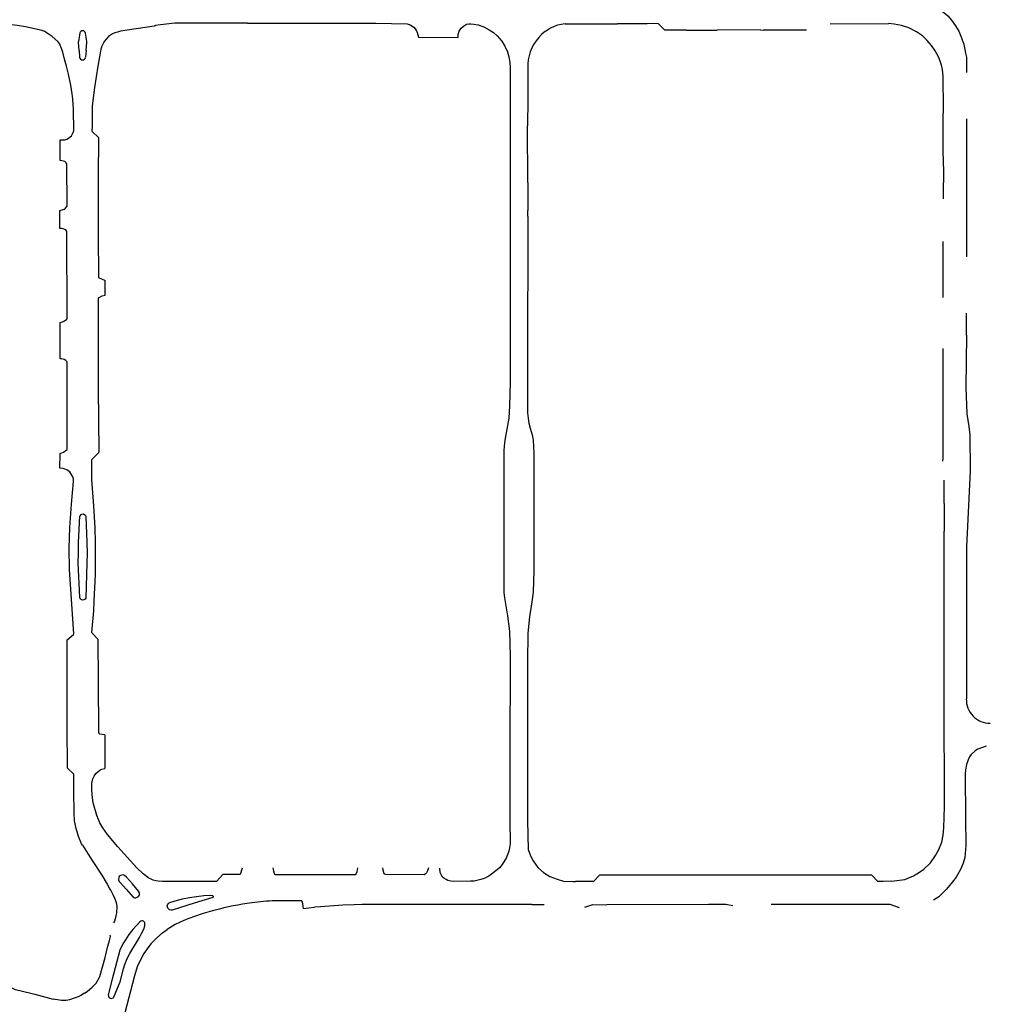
# Model space of a CAD drawing. Extents: x 148869 to 161638, y 453607 to 469810.
# Tile 1027 of 1056: x 159151.46 to 159154.94, y 459871.16 to 459874.69. Entities that reach past the tile are written whole.
import ezdxf

# ---------------------------------------------------------------- set-up
doc = ezdxf.new("R2010")
doc.units = 0
doc.layers.add('LKI_V01_KANTRIJWEG', color=252, linetype='CONTINUOUS')

msp = doc.modelspace()

# ---------------------------------------------------------------- linework, layer by layer
at = {"layer": 'LKI_V01_KANTRIJWEG'}
for p, q in [((159153.4122, 459874.6774), (159153.6003, 459874.6775)), ((159153.4122, 459874.6774), (159153.6003, 459874.6775)), ((159153.707, 459874.6773), (159153.6003, 459874.6775)), ((159153.707, 459874.6773), (159153.6003, 459874.6775)), ((159153.7286, 459874.6779), (159153.707, 459874.6773)), ((159153.7286, 459874.6779), (159153.707, 459874.6773)), ((159153.7478, 459874.6775), (159153.7286, 459874.6779)), ((159153.7478, 459874.6775), (159153.7286, 459874.6779)), ((159154.3638, 459874.6778), (159154.5725, 459874.6779)), ((159154.3638, 459874.6778), (159154.5725, 459874.6779)), ((159153.8475, 459874.6545), (159153.9577, 459874.6547)), ((159153.8475, 459874.6545), (159153.9577, 459874.6547)), ((159154.1136, 459874.6552), (159153.9577, 459874.6547)), ((159154.1136, 459874.6552), (159153.9577, 459874.6547)), ((159154.1136, 459874.6552), (159154.1241, 459874.6545)), ((159154.1136, 459874.6552), (159154.1241, 459874.6545)), ((159154.2784, 459874.6551), (159154.1241, 459874.6545)), ((159154.2784, 459874.6551), (159154.1241, 459874.6545)), ((159151.6664, 459874.6117), (159151.6667, 459874.6144)), ((159151.6664, 459874.6117), (159151.6667, 459874.6144)), ((159151.6684, 459874.5814), (159151.6664, 459874.6117)), ((159151.6684, 459874.5814), (159151.6664, 459874.6117)), ((159151.6934, 459874.581), (159151.6962, 459874.6115)), ((159151.6934, 459874.581), (159151.6962, 459874.6115)), ((159151.6962, 459874.6115), (159151.6961, 459874.6141)), ((159151.6962, 459874.6115), (159151.6961, 459874.6141)), ((159151.6684, 459874.5814), (159151.6705, 459874.5575)), ((159151.6684, 459874.5814), (159151.6705, 459874.5575)), ((159151.6934, 459874.581), (159151.6914, 459874.5571)), ((159151.6934, 459874.581), (159151.6914, 459874.5571)), ((159154.8529, 459874.5582), (159154.8526, 459874.5032)), ((159154.8529, 459874.5582), (159154.8526, 459874.5032)), ((159153.2785, 459874.5182), (159153.2786, 459874.4076)), ((159153.2785, 459874.5182), (159153.2786, 459874.4076)), ((159153.2786, 459874.4076), (159153.2779, 459874.3111)), ((159153.2786, 459874.4076), (159153.2779, 459874.3111)), ((159154.7693, 459874.2388), (159154.7693, 459874.3393)), ((159154.7693, 459874.2388), (159154.7693, 459874.3393)), ((159154.8529, 459874.3368), (159154.8529, 459874.2548)), ((159154.8529, 459874.3368), (159154.8529, 459874.2548)), ((159153.2785, 459874.1079), (159153.2779, 459874.3111)), ((159153.2785, 459874.1079), (159153.2779, 459874.3111)), ((159154.8529, 459874.2548), (159154.8528, 459873.965)), ((159154.8529, 459874.2548), (159154.8528, 459873.965)), ((159154.7704, 459874.1652), (159154.7693, 459874.2388)), ((159154.7704, 459874.1652), (159154.7693, 459874.2388)), ((159154.7704, 459874.1652), (159154.7695, 459874.0491)), ((159154.7704, 459874.1652), (159154.7695, 459874.0491)), ((159153.2785, 459874.1079), (159153.2788, 459874.0073)), ((159153.2785, 459874.1079), (159153.2788, 459874.0073)), ((159153.2784, 459873.9872), (159153.2788, 459874.0073)), ((159153.2784, 459873.9872), (159153.2788, 459874.0073)), ((159154.8528, 459873.965), (159154.8526, 459873.841)), ((159154.8528, 459873.965), (159154.8526, 459873.841)), ((159154.7695, 459873.6951), (159154.7696, 459873.896)), ((159154.7695, 459873.6951), (159154.7696, 459873.896)), ((159154.8526, 459873.5609), (159154.8528, 459873.639)), ((159154.8526, 459873.5609), (159154.8528, 459873.639)), ((159154.7727, 459872.9565), (159154.773, 459873.0407)), ((159154.7727, 459872.9565), (159154.773, 459873.0407)), ((159154.7727, 459872.9565), (159154.7722, 459872.8572)), ((159154.7727, 459872.9565), (159154.7722, 459872.8572)), ((159153.1924, 459872.7773), (159153.1924, 459872.6749)), ((159153.1924, 459872.7773), (159153.1924, 459872.6749)), ((159151.7609, 459872.1271), (159151.7606, 459872.0063)), ((159151.7609, 459872.1271), (159151.7606, 459872.0063)), ((159153.5144, 459871.601), (159153.4499, 459871.6008)), ((159153.5144, 459871.601), (159153.4499, 459871.6008)), ((159152.4433, 459871.5312), (159152.3721, 459871.5313)), ((159152.4433, 459871.5312), (159152.3721, 459871.5313)), ((159154.7535, 459871.5463), (159154.7341, 459871.5347)), ((159154.7535, 459871.5463), (159154.7341, 459871.5347)), ((159152.1554, 459871.498), (159152.1138, 459871.4861)), ((159152.1554, 459871.498), (159152.1138, 459871.4861)), ((159152.4691, 459871.5299), (159152.4693, 459871.5284)), ((159152.4691, 459871.5299), (159152.4693, 459871.5284)), ((159152.4693, 459871.5284), (159152.4727, 459871.5041)), ((159152.4693, 459871.5284), (159152.4727, 459871.5041)), ((159152.4727, 459871.5041), (159152.5129, 459871.5089)), ((159152.4727, 459871.5041), (159152.5129, 459871.5089)), ((159152.5349, 459871.5108), (159152.5129, 459871.5089)), ((159152.5349, 459871.5108), (159152.5129, 459871.5089)), ((159152.6146, 459871.516), (159152.5349, 459871.5108)), ((159152.6146, 459871.516), (159152.5349, 459871.5108)), ((159152.655, 459871.5177), (159152.6146, 459871.516)), ((159152.655, 459871.5177), (159152.6146, 459871.516)), ((159152.6845, 459871.5186), (159152.655, 459871.5177)), ((159152.6845, 459871.5186), (159152.655, 459871.5177)), ((159153.2932, 459871.5181), (159153.3379, 459871.5181)), ((159153.2932, 459871.5181), (159153.3379, 459871.5181)), ((159153.9275, 459871.5184), (159153.5618, 459871.518)), ((159153.9275, 459871.5184), (159153.5618, 459871.518)), ((159154.1892, 459871.5184), (159154.1515, 459871.5184)), ((159154.1892, 459871.5184), (159154.1515, 459871.5184)), ((159154.534, 459871.5185), (159154.1892, 459871.5184)), ((159154.534, 459871.5185), (159154.1892, 459871.5184)), ((159151.9648, 459871.4146), (159151.9841, 459871.4287)), ((159151.9648, 459871.4146), (159151.9841, 459871.4287)), ((159152.0132, 459871.4466), (159151.9841, 459871.4287)), ((159152.0132, 459871.4466), (159151.9841, 459871.4287)), ((159151.9648, 459871.4146), (159151.9398, 459871.3917)), ((159151.9648, 459871.4146), (159151.9398, 459871.3917))]:
    msp.add_line(p, q, dxfattribs=at)
for points in [[(159154.6957, 459874.7534), (159154.7162, 459874.7474), (159154.7426, 459874.7369), (159154.7658, 459874.7228), (159154.7856, 459874.7057), (159154.7986, 459874.6902), (159154.8138, 459874.6703), (159154.8256, 459874.6504), (159154.8327, 459874.6335)], [(159154.6957, 459874.7534), (159154.7162, 459874.7474), (159154.7426, 459874.7369), (159154.7658, 459874.7228), (159154.7856, 459874.7057), (159154.7986, 459874.6902), (159154.8138, 459874.6703), (159154.8256, 459874.6504), (159154.8327, 459874.6335)], [(159151.5362, 459874.6533), (159151.4759, 459874.6663), (159151.4463, 459874.6708), (159151.408, 459874.6757), (159151.3734, 459874.6776), (159151.3712, 459874.6771), (159151.347, 459874.6541), (159151.225, 459874.6537), (159151.0341, 459874.6549), (159151.03, 459874.6539), (159151.0261, 459874.6509), (159151.0201, 459874.6296)], [(159151.5362, 459874.6533), (159151.4759, 459874.6663), (159151.4463, 459874.6708), (159151.408, 459874.6757), (159151.3734, 459874.6776), (159151.3712, 459874.6771), (159151.347, 459874.6541), (159151.225, 459874.6537), (159151.0341, 459874.6549), (159151.03, 459874.6539), (159151.0261, 459874.6509), (159151.0201, 459874.6296)], [(159152.2727, 459874.6798), (159152.0363, 459874.6801), (159152.0123, 459874.6793), (159151.9605, 459874.6742), (159151.9425, 459874.6713), (159151.9376, 459874.6683), (159151.8167, 459874.6508), (159151.8058, 459874.6478), (159151.7972, 459874.6449), (159151.7889, 459874.6408), (159151.7743, 459874.6314), (159151.7661, 459874.6228), (159151.7597, 459874.6147), (159151.7552, 459874.6072), (159151.7503, 459874.5966), (159151.7466, 459874.5864), (159151.7452, 459874.5789), (159151.7353, 459874.5258), (159151.7239, 459874.449), (159151.7154, 459874.3833), (159151.715, 459874.3107), (159151.7143, 459874.2927), (159151.7152, 459874.2913), (159151.7376, 459874.2695), (159151.7371, 459874.1271), (159151.7373, 459873.9229), (159151.7383, 459873.7671), (159151.7616, 459873.7567)], [(159152.2727, 459874.6798), (159152.0363, 459874.6801), (159152.0123, 459874.6793), (159151.9605, 459874.6742), (159151.9425, 459874.6713), (159151.9376, 459874.6683), (159151.8167, 459874.6508), (159151.8058, 459874.6478), (159151.7972, 459874.6449), (159151.7889, 459874.6408), (159151.7743, 459874.6314), (159151.7661, 459874.6228), (159151.7597, 459874.6147), (159151.7552, 459874.6072), (159151.7503, 459874.5966), (159151.7466, 459874.5864), (159151.7452, 459874.5789), (159151.7353, 459874.5258), (159151.7239, 459874.449), (159151.7154, 459874.3833), (159151.715, 459874.3107), (159151.7143, 459874.2927), (159151.7152, 459874.2913), (159151.7376, 459874.2695), (159151.7371, 459874.1271), (159151.7373, 459873.9229), (159151.7383, 459873.7671), (159151.7616, 459873.7567)], [(159152.2727, 459874.6798), (159152.733, 459874.6795), (159152.8453, 459874.6769), (159152.8566, 459874.6731), (159152.8693, 459874.6651), (159152.878, 459874.6547), (159152.8822, 459874.646), (159152.8864, 459874.6288), (159153.0284, 459874.6283)], [(159152.2727, 459874.6798), (159152.733, 459874.6795), (159152.8453, 459874.6769), (159152.8566, 459874.6731), (159152.8693, 459874.6651), (159152.878, 459874.6547), (159152.8822, 459874.646), (159152.8864, 459874.6288), (159153.0284, 459874.6283)], [(159153.0284, 459874.6283), (159153.0292, 459874.6389), (159153.0325, 459874.6511), (159153.0391, 459874.6616), (159153.0475, 459874.6692), (159153.0591, 459874.6755), (159153.0673, 459874.6774), (159153.0744, 459874.6778), (159153.0851, 459874.6765), (159153.1002, 459874.6735), (159153.1214, 459874.666), (159153.1402, 459874.656), (159153.155, 459874.6459), (159153.1688, 459874.6339), (159153.1854, 459874.6146), (159153.196, 459874.5973), (159153.2058, 459874.5769), (159153.2111, 459874.5587), (159153.2136, 459874.5391), (159153.2149, 459874.5211), (159153.2158, 459874.0547), (159153.2154, 459873.3913), (159153.2135, 459873.3073), (159153.2103, 459873.2627), (159153.1967, 459873.184), (159153.1937, 459873.1622), (159153.1925, 459873.1463), (159153.1924, 459872.7773)], [(159153.0284, 459874.6283), (159153.0292, 459874.6389), (159153.0325, 459874.6511), (159153.0391, 459874.6616), (159153.0475, 459874.6692), (159153.0591, 459874.6755), (159153.0673, 459874.6774), (159153.0744, 459874.6778), (159153.0851, 459874.6765), (159153.1002, 459874.6735), (159153.1214, 459874.666), (159153.1402, 459874.656), (159153.155, 459874.6459), (159153.1688, 459874.6339), (159153.1854, 459874.6146), (159153.196, 459874.5973), (159153.2058, 459874.5769), (159153.2111, 459874.5587), (159153.2136, 459874.5391), (159153.2149, 459874.5211), (159153.2158, 459874.0547), (159153.2154, 459873.3913), (159153.2135, 459873.3073), (159153.2103, 459873.2627), (159153.1967, 459873.184), (159153.1937, 459873.1622), (159153.1925, 459873.1463), (159153.1924, 459872.7773)], [(159153.8475, 459874.6545), (159153.7705, 459874.655), (159153.7478, 459874.6775)], [(159153.8475, 459874.6545), (159153.7705, 459874.655), (159153.7478, 459874.6775)], [(159154.7693, 459874.3393), (159154.7697, 459874.3738), (159154.7695, 459874.4887), (159154.7665, 459874.5131), (159154.7632, 459874.5286), (159154.7581, 459874.5436), (159154.7521, 459874.5584), (159154.7409, 459874.5798), (159154.7272, 459874.5999), (159154.7117, 459874.6175), (159154.6948, 459874.6339), (159154.6729, 459874.6488), (159154.6455, 459874.6625), (159154.6198, 459874.671), (159154.5929, 459874.6766), (159154.5725, 459874.6779)], [(159154.7693, 459874.3393), (159154.7697, 459874.3738), (159154.7695, 459874.4887), (159154.7665, 459874.5131), (159154.7632, 459874.5286), (159154.7581, 459874.5436), (159154.7521, 459874.5584), (159154.7409, 459874.5798), (159154.7272, 459874.5999), (159154.7117, 459874.6175), (159154.6948, 459874.6339), (159154.6729, 459874.6488), (159154.6455, 459874.6625), (159154.6198, 459874.671), (159154.5929, 459874.6766), (159154.5725, 459874.6779)], [(159151.6001, 459874.2607), (159151.617, 459874.2608), (159151.6251, 459874.2633), (159151.6308, 459874.2666), (159151.641, 459874.2761), (159151.645, 459874.2828), (159151.6492, 459874.294), (159151.649, 459874.3716), (159151.6466, 459874.4073), (159151.6442, 459874.4266), (159151.6394, 459874.4569), (159151.6309, 459874.4967), (159151.6237, 459874.5253), (159151.6164, 459874.551), (159151.6101, 459874.5755), (159151.6075, 459874.5823), (159151.6056, 459874.5884), (159151.5978, 459874.6067), (159151.5922, 459874.6142), (159151.5725, 459874.6323), (159151.5581, 459874.6418), (159151.5441, 459874.65), (159151.5362, 459874.6533)], [(159151.6001, 459874.2607), (159151.617, 459874.2608), (159151.6251, 459874.2633), (159151.6308, 459874.2666), (159151.641, 459874.2761), (159151.645, 459874.2828), (159151.6492, 459874.294), (159151.649, 459874.3716), (159151.6466, 459874.4073), (159151.6442, 459874.4266), (159151.6394, 459874.4569), (159151.6309, 459874.4967), (159151.6237, 459874.5253), (159151.6164, 459874.551), (159151.6101, 459874.5755), (159151.6075, 459874.5823), (159151.6056, 459874.5884), (159151.5978, 459874.6067), (159151.5922, 459874.6142), (159151.5725, 459874.6323), (159151.5581, 459874.6418), (159151.5441, 459874.65), (159151.5362, 459874.6533)], [(159154.8327, 459874.6335), (159154.8427, 459874.6041), (159154.8489, 459874.5723), (159154.8529, 459874.5582)], [(159154.8327, 459874.6335), (159154.8427, 459874.6041), (159154.8489, 459874.5723), (159154.8529, 459874.5582)], [(159151.5999, 459874.0079), (159151.6077, 459874.01), (159151.6147, 459874.0129), (159151.6198, 459874.0164), (159151.6256, 459874.023), (159151.6246, 459874.1749), (159151.6227, 459874.1781), (159151.6202, 459874.1811), (159151.6172, 459874.1833), (159151.6131, 459874.1846), (159151.6008, 459874.187), (159151.6001, 459874.2607)], [(159151.5999, 459874.0079), (159151.6077, 459874.01), (159151.6147, 459874.0129), (159151.6198, 459874.0164), (159151.6256, 459874.023), (159151.6246, 459874.1749), (159151.6227, 459874.1781), (159151.6202, 459874.1811), (159151.6172, 459874.1833), (159151.6131, 459874.1846), (159151.6008, 459874.187), (159151.6001, 459874.2607)], [(159151.6001, 459873.6058), (159151.6093, 459873.6081), (159151.6165, 459873.6119), (159151.6241, 459873.6185), (159151.6252, 459873.621), (159151.625, 459873.9328), (159151.6237, 459873.9353), (159151.621, 459873.938), (159151.6171, 459873.9401), (159151.6117, 459873.9419), (159151.6057, 459873.9428), (159151.5996, 459873.943), (159151.5999, 459874.0079)], [(159151.6001, 459873.6058), (159151.6093, 459873.6081), (159151.6165, 459873.6119), (159151.6241, 459873.6185), (159151.6252, 459873.621), (159151.625, 459873.9328), (159151.6237, 459873.9353), (159151.621, 459873.938), (159151.6171, 459873.9401), (159151.6117, 459873.9419), (159151.6057, 459873.9428), (159151.5996, 459873.943), (159151.5999, 459874.0079)], [(159153.2784, 459873.9872), (159153.2781, 459873.4491), (159153.2776, 459873.2823), (159153.2794, 459873.2628), (159153.2829, 459873.2454), (159153.2872, 459873.227), (159153.294, 459873.2034)], [(159153.2784, 459873.9872), (159153.2781, 459873.4491), (159153.2776, 459873.2823), (159153.2794, 459873.2628), (159153.2829, 459873.2454), (159153.2872, 459873.227), (159153.294, 459873.2034)], [(159151.7609, 459872.1271), (159151.7435, 459872.1299), (159151.7392, 459872.1336), (159151.7387, 459872.323), (159151.7375, 459872.4687), (159151.7152, 459872.4917), (159151.7143, 459872.4942), (159151.7213, 459872.5719), (159151.7225, 459872.6073), (159151.7277, 459872.7009), (159151.7276, 459872.7972), (159151.7272, 459872.8173), (159151.7259, 459872.8701), (159151.7218, 459872.9483), (159151.7141, 459873.0418), (159151.7146, 459873.1144), (159151.7373, 459873.1372), (159151.7396, 459873.1403), (159151.7403, 459873.1436), (159151.7379, 459873.3695), (159151.7379, 459873.6924), (159151.7385, 459873.6944), (159151.7405, 459873.696), (159151.7519, 459873.7011), (159151.7618, 459873.7043), (159151.7616, 459873.7567)], [(159151.7609, 459872.1271), (159151.7435, 459872.1299), (159151.7392, 459872.1336), (159151.7387, 459872.323), (159151.7375, 459872.4687), (159151.7152, 459872.4917), (159151.7143, 459872.4942), (159151.7213, 459872.5719), (159151.7225, 459872.6073), (159151.7277, 459872.7009), (159151.7276, 459872.7972), (159151.7272, 459872.8173), (159151.7259, 459872.8701), (159151.7218, 459872.9483), (159151.7141, 459873.0418), (159151.7146, 459873.1144), (159151.7373, 459873.1372), (159151.7396, 459873.1403), (159151.7403, 459873.1436), (159151.7379, 459873.3695), (159151.7379, 459873.6924), (159151.7385, 459873.6944), (159151.7405, 459873.696), (159151.7519, 459873.7011), (159151.7618, 459873.7043), (159151.7616, 459873.7567)], [(159151.5999, 459873.0839), (159151.6006, 459873.1358), (159151.6122, 459873.1406), (159151.6256, 459873.1505), (159151.6259, 459873.4633), (159151.6245, 459873.4663), (159151.6207, 459873.4694), (159151.6154, 459873.4729), (159151.6103, 459873.4749), (159151.6057, 459873.4756), (159151.6003, 459873.4755), (159151.6001, 459873.6058)], [(159151.5999, 459873.0839), (159151.6006, 459873.1358), (159151.6122, 459873.1406), (159151.6256, 459873.1505), (159151.6259, 459873.4633), (159151.6245, 459873.4663), (159151.6207, 459873.4694), (159151.6154, 459873.4729), (159151.6103, 459873.4749), (159151.6057, 459873.4756), (159151.6003, 459873.4755), (159151.6001, 459873.6058)], [(159154.8526, 459873.5609), (159154.8499, 459873.3728), (159154.8538, 459873.2789), (159154.8609, 459873.2336), (159154.8645, 459873.2027), (159154.8663, 459873.074), (159154.8525, 459872.8012), (159154.8523, 459872.6162), (159154.8522, 459872.4316), (159154.8522, 459872.2567)], [(159154.8526, 459873.5609), (159154.8499, 459873.3728), (159154.8538, 459873.2789), (159154.8609, 459873.2336), (159154.8645, 459873.2027), (159154.8663, 459873.074), (159154.8525, 459872.8012), (159154.8523, 459872.6162), (159154.8522, 459872.4316), (159154.8522, 459872.2567)], [(159154.7676, 459873.1083), (159154.7695, 459873.1191), (159154.7695, 459873.5126)], [(159154.7676, 459873.1083), (159154.7695, 459873.1191), (159154.7695, 459873.5126)], [(159153.294, 459873.2034), (159153.2978, 459873.1842), (159153.3007, 459873.1365), (159153.3, 459872.9534), (159153.3003, 459872.7169), (159153.2983, 459872.6392), (159153.2933, 459872.6037), (159153.2848, 459872.5508), (159153.2791, 459872.4912), (159153.2775, 459872.3895)], [(159153.294, 459873.2034), (159153.2978, 459873.1842), (159153.3007, 459873.1365), (159153.3, 459872.9534), (159153.3003, 459872.7169), (159153.2983, 459872.6392), (159153.2933, 459872.6037), (159153.2848, 459872.5508), (159153.2791, 459872.4912), (159153.2775, 459872.3895)], [(159151.6338, 459872.7196), (159151.6334, 459872.7968), (159151.6354, 459872.8702), (159151.6413, 459872.9544), (159151.6481, 459873.0361), (159151.648, 459873.0442), (159151.647, 459873.0499), (159151.6392, 459873.065), (159151.6348, 459873.0704), (159151.6298, 459873.0744), (159151.6244, 459873.0775), (159151.6114, 459873.0821), (159151.5999, 459873.0839)], [(159151.6338, 459872.7196), (159151.6334, 459872.7968), (159151.6354, 459872.8702), (159151.6413, 459872.9544), (159151.6481, 459873.0361), (159151.648, 459873.0442), (159151.647, 459873.0499), (159151.6392, 459873.065), (159151.6348, 459873.0704), (159151.6298, 459873.0744), (159151.6244, 459873.0775), (159151.6114, 459873.0821), (159151.5999, 459873.0839)], [(159151.6656, 459872.7438), (159151.6659, 459872.7783), (159151.6667, 459872.8166), (159151.6714, 459872.9109), (159151.6731, 459872.9144), (159151.6758, 459872.9174), (159151.6785, 459872.9189), (159151.684, 459872.9193), (159151.6896, 459872.9163), (159151.6914, 459872.9142), (159151.6923, 459872.9116), (159151.6968, 459872.8166), (159151.697, 459872.7779), (159151.6969, 459872.7437)], [(159151.6656, 459872.7438), (159151.6659, 459872.7783), (159151.6667, 459872.8166), (159151.6714, 459872.9109), (159151.6731, 459872.9144), (159151.6758, 459872.9174), (159151.6785, 459872.9189), (159151.684, 459872.9193), (159151.6896, 459872.9163), (159151.6914, 459872.9142), (159151.6923, 459872.9116), (159151.6968, 459872.8166), (159151.697, 459872.7779), (159151.6969, 459872.7437)], [(159154.5836, 459871.6027), (159154.6311, 459871.6086), (159154.6627, 459871.6213), (159154.681, 459871.6317), (159154.6992, 459871.6449), (159154.723, 459871.6682), (159154.7414, 459871.6942), (159154.7533, 459871.7156), (159154.7647, 459871.7424), (159154.7694, 459871.7669), (159154.7719, 459871.7935), (159154.774, 459871.8699), (159154.7721, 459872.2554), (159154.7722, 459872.8572)], [(159154.5836, 459871.6027), (159154.6311, 459871.6086), (159154.6627, 459871.6213), (159154.681, 459871.6317), (159154.6992, 459871.6449), (159154.723, 459871.6682), (159154.7414, 459871.6942), (159154.7533, 459871.7156), (159154.7647, 459871.7424), (159154.7694, 459871.7669), (159154.7719, 459871.7935), (159154.774, 459871.8699), (159154.7721, 459872.2554), (159154.7722, 459872.8572)], [(159151.6969, 459872.7437), (159151.6922, 459872.617), (159151.6898, 459872.6133), (159151.6862, 459872.6115), (159151.6814, 459872.6105), (159151.677, 459872.6116), (159151.6737, 459872.6137), (159151.6718, 459872.6158), (159151.6709, 459872.6199), (159151.6656, 459872.7438)], [(159151.6969, 459872.7437), (159151.6922, 459872.617), (159151.6898, 459872.6133), (159151.6862, 459872.6115), (159151.6814, 459872.6105), (159151.677, 459872.6116), (159151.6737, 459872.6137), (159151.6718, 459872.6158), (159151.6709, 459872.6199), (159151.6656, 459872.7438)], [(159151.6807, 459871.7318), (159151.6775, 459871.7368), (159151.6661, 459871.7627), (159151.6575, 459871.7907), (159151.6517, 459871.8191), (159151.6503, 459871.847), (159151.6497, 459871.9234), (159151.6496, 459871.9861), (159151.6267, 459872.0073), (159151.6257, 459872.1555), (159151.6255, 459872.4674), (159151.6483, 459872.4867), (159151.6494, 459872.4891), (159151.6338, 459872.7196)], [(159151.6807, 459871.7318), (159151.6775, 459871.7368), (159151.6661, 459871.7627), (159151.6575, 459871.7907), (159151.6517, 459871.8191), (159151.6503, 459871.847), (159151.6497, 459871.9234), (159151.6496, 459871.9861), (159151.6267, 459872.0073), (159151.6257, 459872.1555), (159151.6255, 459872.4674), (159151.6483, 459872.4867), (159151.6494, 459872.4891), (159151.6338, 459872.7196)], [(159153.1924, 459872.6749), (159153.1927, 459872.6373), (159153.1946, 459872.6185), (159153.2062, 459872.5544), (159153.2127, 459872.4993), (159153.2151, 459872.4091), (159153.2142, 459872.0559), (159153.2142, 459871.8217)], [(159153.1924, 459872.6749), (159153.1927, 459872.6373), (159153.1946, 459872.6185), (159153.2062, 459872.5544), (159153.2127, 459872.4993), (159153.2151, 459872.4091), (159153.2142, 459872.0559), (159153.2142, 459871.8217)], [(159153.2775, 459872.3895), (159153.2773, 459871.8205), (159153.2804, 459871.7163), (159153.2885, 459871.6936), (159153.2975, 459871.6756), (159153.3151, 459871.6518), (159153.3345, 459871.634), (159153.358, 459871.6192), (159153.3838, 459871.6089), (159153.4072, 459871.6027), (159153.4398, 459871.6007), (159153.4499, 459871.6008)], [(159153.2775, 459872.3895), (159153.2773, 459871.8205), (159153.2804, 459871.7163), (159153.2885, 459871.6936), (159153.2975, 459871.6756), (159153.3151, 459871.6518), (159153.3345, 459871.634), (159153.358, 459871.6192), (159153.3838, 459871.6089), (159153.4072, 459871.6027), (159153.4398, 459871.6007), (159153.4499, 459871.6008)], [(159154.9234, 459872.0868), (159154.8939, 459872.0763), (159154.8835, 459872.0701), (159154.8691, 459872.0564), (159154.8639, 459872.0488), (159154.8585, 459872.0379), (159154.8529, 459872.0202), (159154.8486, 459872.0016), (159154.8479, 459871.9864), (159154.8488, 459871.8288), (159154.85, 459871.7305), (159154.8463, 459871.6876), (159154.8409, 459871.6666), (159154.8316, 459871.6436), (159154.8154, 459871.617), (159154.803, 459871.6004), (159154.7812, 459871.5734), (159154.7535, 459871.5463)], [(159154.9234, 459872.0868), (159154.8939, 459872.0763), (159154.8835, 459872.0701), (159154.8691, 459872.0564), (159154.8639, 459872.0488), (159154.8585, 459872.0379), (159154.8529, 459872.0202), (159154.8486, 459872.0016), (159154.8479, 459871.9864), (159154.8488, 459871.8288), (159154.85, 459871.7305), (159154.8463, 459871.6876), (159154.8409, 459871.6666), (159154.8316, 459871.6436), (159154.8154, 459871.617), (159154.803, 459871.6004), (159154.7812, 459871.5734), (159154.7535, 459871.5463)], [(159151.7142, 459871.9419), (159151.7144, 459871.9538), (159151.7179, 459871.9688), (159151.7227, 459871.9794), (159151.729, 459871.989), (159151.7366, 459871.996), (159151.7431, 459872.001), (159151.7507, 459872.0045), (159151.7606, 459872.0063)], [(159151.7142, 459871.9419), (159151.7144, 459871.9538), (159151.7179, 459871.9688), (159151.7227, 459871.9794), (159151.729, 459871.989), (159151.7366, 459871.996), (159151.7431, 459872.001), (159151.7507, 459872.0045), (159151.7606, 459872.0063)], [(159152.254, 459871.6494), (159152.2467, 459871.6263), (159152.1842, 459871.6263), (159152.1621, 459871.6008), (159151.9673, 459871.6007), (159151.9527, 459871.6019), (159151.9434, 459871.6034), (159151.9349, 459871.6059), (159151.9269, 459871.609), (159151.9188, 459871.6136), (159151.8989, 459871.6283), (159151.8762, 459871.6499), (159151.8073, 459871.7251), (159151.7701, 459871.7698), (159151.7535, 459871.7935), (159151.7433, 459871.8114), (159151.7376, 459871.8238), (159151.7323, 459871.8377), (159151.7196, 459871.8829), (159151.7166, 459871.9015), (159151.7144, 459871.9292), (159151.7142, 459871.9419)], [(159152.254, 459871.6494), (159152.2467, 459871.6263), (159152.1842, 459871.6263), (159152.1621, 459871.6008), (159151.9673, 459871.6007), (159151.9527, 459871.6019), (159151.9434, 459871.6034), (159151.9349, 459871.6059), (159151.9269, 459871.609), (159151.9188, 459871.6136), (159151.8989, 459871.6283), (159151.8762, 459871.6499), (159151.8073, 459871.7251), (159151.7701, 459871.7698), (159151.7535, 459871.7935), (159151.7433, 459871.8114), (159151.7376, 459871.8238), (159151.7323, 459871.8377), (159151.7196, 459871.8829), (159151.7166, 459871.9015), (159151.7144, 459871.9292), (159151.7142, 459871.9419)], [(159153.2142, 459871.8217), (159153.2151, 459871.7361), (159153.2132, 459871.7223), (159153.2107, 459871.7102), (159153.2024, 459871.6875), (159153.1867, 459871.6617), (159153.1771, 459871.6507), (159153.1684, 459871.6425), (159153.1486, 459871.6269), (159153.1391, 459871.6205), (159153.1215, 459871.612), (159153.1098, 459871.6082), (159153.0862, 459871.6023), (159153.0724, 459871.6018), (159153.0132, 459871.6009), (159153.0023, 459871.6021), (159152.992, 459871.6052), (159152.9855, 459871.6079), (159152.9773, 459871.613), (159152.9715, 459871.6178), (159152.9684, 459871.624), (159152.9644, 459871.6337), (159152.9633, 459871.6495)], [(159153.2142, 459871.8217), (159153.2151, 459871.7361), (159153.2132, 459871.7223), (159153.2107, 459871.7102), (159153.2024, 459871.6875), (159153.1867, 459871.6617), (159153.1771, 459871.6507), (159153.1684, 459871.6425), (159153.1486, 459871.6269), (159153.1391, 459871.6205), (159153.1215, 459871.612), (159153.1098, 459871.6082), (159153.0862, 459871.6023), (159153.0724, 459871.6018), (159153.0132, 459871.6009), (159153.0023, 459871.6021), (159152.992, 459871.6052), (159152.9855, 459871.6079), (159152.9773, 459871.613), (159152.9715, 459871.6178), (159152.9684, 459871.624), (159152.9644, 459871.6337), (159152.9633, 459871.6495)], [(159151.6807, 459871.7318), (159151.7157, 459871.6769), (159151.7506, 459871.6236), (159151.7692, 459871.5915), (159151.7786, 459871.5734)], [(159151.6807, 459871.7318), (159151.7157, 459871.6769), (159151.7506, 459871.6236), (159151.7692, 459871.5915), (159151.7786, 459871.5734)], [(159152.6589, 459871.6253), (159152.3744, 459871.6253), (159152.3713, 459871.6267), (159152.3696, 459871.6296), (159152.3673, 459871.6377), (159152.3655, 459871.6503)], [(159152.6589, 459871.6253), (159152.3744, 459871.6253), (159152.3713, 459871.6267), (159152.3696, 459871.6296), (159152.3673, 459871.6377), (159152.3655, 459871.6503)], [(159152.6675, 459871.6503), (159152.6649, 459871.6357), (159152.6625, 459871.6297), (159152.6604, 459871.6263), (159152.6589, 459871.6253)], [(159152.6675, 459871.6503), (159152.6649, 459871.6357), (159152.6625, 459871.6297), (159152.6604, 459871.6263), (159152.6589, 459871.6253)], [(159152.9219, 459871.6498), (159152.919, 459871.6389), (159152.9156, 459871.6326), (159152.9107, 459871.627), (159152.9064, 459871.6256), (159152.7688, 459871.6259), (159152.7658, 459871.6271), (159152.7638, 459871.629), (159152.7592, 459871.6412), (159152.7585, 459871.6501)], [(159152.9219, 459871.6498), (159152.919, 459871.6389), (159152.9156, 459871.6326), (159152.9107, 459871.627), (159152.9064, 459871.6256), (159152.7688, 459871.6259), (159152.7658, 459871.6271), (159152.7638, 459871.629), (159152.7592, 459871.6412), (159152.7585, 459871.6501)], [(159151.8384, 459871.6166), (159151.8319, 459871.6226), (159151.8267, 459871.6245), (159151.8217, 459871.6243), (159151.8169, 459871.6229), (159151.8129, 459871.62), (159151.8111, 459871.6164), (159151.81, 459871.6066), (159151.8121, 459871.6013), (159151.8168, 459871.5963), (159151.837, 459871.5731), (159151.863, 459871.5451), (159151.8672, 459871.543), (159151.8727, 459871.543), (159151.8775, 459871.5446), (159151.8815, 459871.5469), (159151.8838, 459871.5507), (159151.885, 459871.5547), (159151.8849, 459871.5599), (159151.8821, 459871.5666), (159151.8596, 459871.5925), (159151.8384, 459871.6166)], [(159151.8384, 459871.6166), (159151.8319, 459871.6226), (159151.8267, 459871.6245), (159151.8217, 459871.6243), (159151.8169, 459871.6229), (159151.8129, 459871.62), (159151.8111, 459871.6164), (159151.81, 459871.6066), (159151.8121, 459871.6013), (159151.8168, 459871.5963), (159151.837, 459871.5731), (159151.863, 459871.5451), (159151.8672, 459871.543), (159151.8727, 459871.543), (159151.8775, 459871.5446), (159151.8815, 459871.5469), (159151.8838, 459871.5507), (159151.885, 459871.5547), (159151.8849, 459871.5599), (159151.8821, 459871.5666), (159151.8596, 459871.5925), (159151.8384, 459871.6166)], [(159154.5345, 459871.6015), (159154.5131, 459871.6236), (159154.0966, 459871.6238), (159153.8346, 459871.6238), (159153.5355, 459871.6233), (159153.5144, 459871.601)], [(159154.5345, 459871.6015), (159154.5131, 459871.6236), (159154.0966, 459871.6238), (159153.8346, 459871.6238), (159153.5355, 459871.6233), (159153.5144, 459871.601)], [(159154.5836, 459871.6027), (159154.5539, 459871.6017), (159154.5345, 459871.6015)], [(159154.5836, 459871.6027), (159154.5539, 459871.6017), (159154.5345, 459871.6015)], [(159151.7786, 459871.5734), (159151.7819, 459871.5684), (159151.7908, 459871.5518), (159151.7968, 459871.5389), (159151.8005, 459871.5297), (159151.8024, 459871.5212), (159151.8035, 459871.5097), (159151.8029, 459871.4885), (159151.7978, 459871.467), (159151.7954, 459871.459), (159151.7924, 459871.4533)], [(159151.7786, 459871.5734), (159151.7819, 459871.5684), (159151.7908, 459871.5518), (159151.7968, 459871.5389), (159151.8005, 459871.5297), (159151.8024, 459871.5212), (159151.8035, 459871.5097), (159151.8029, 459871.4885), (159151.7978, 459871.467), (159151.7954, 459871.459), (159151.7924, 459871.4533)], [(159152.0133, 459871.5318), (159152.0397, 459871.5387), (159152.0643, 459871.5435), (159152.0903, 459871.5477), (159152.1163, 459871.5508), (159152.1413, 459871.5521), (159152.1457, 459871.5514), (159152.148, 459871.5505), (159152.1493, 459871.5481), (159152.1498, 459871.5448), (159152.1489, 459871.5434), (159152.0815, 459871.5232), (159152.0029, 459871.498), (159151.9984, 459871.4984), (159151.9935, 459871.5001), (159151.9899, 459871.5025), (159151.9875, 459871.5052), (159151.9848, 459871.5137), (159151.9854, 459871.5173), (159151.9878, 459871.5211), (159151.9912, 459871.5241), (159151.9943, 459871.5259), (159152.0133, 459871.5318)], [(159152.0133, 459871.5318), (159152.0397, 459871.5387), (159152.0643, 459871.5435), (159152.0903, 459871.5477), (159152.1163, 459871.5508), (159152.1413, 459871.5521), (159152.1457, 459871.5514), (159152.148, 459871.5505), (159152.1493, 459871.5481), (159152.1498, 459871.5448), (159152.1489, 459871.5434), (159152.0815, 459871.5232), (159152.0029, 459871.498), (159151.9984, 459871.4984), (159151.9935, 459871.5001), (159151.9899, 459871.5025), (159151.9875, 459871.5052), (159151.9848, 459871.5137), (159151.9854, 459871.5173), (159151.9878, 459871.5211), (159151.9912, 459871.5241), (159151.9943, 459871.5259), (159152.0133, 459871.5318)], [(159152.4691, 459871.5299), (159152.4673, 459871.5316), (159152.4433, 459871.5312)], [(159152.4691, 459871.5299), (159152.4673, 459871.5316), (159152.4433, 459871.5312)], [(159153.2932, 459871.5181), (159153.0719, 459871.5186), (159152.6845, 459871.5186)], [(159153.2932, 459871.5181), (159153.0719, 459871.5186), (159152.6845, 459871.5186)], [(159153.4834, 459871.5093), (159153.5118, 459871.5181), (159153.5618, 459871.518)], [(159153.4834, 459871.5093), (159153.5118, 459871.5181), (159153.5618, 459871.518)], [(159154.0139, 459871.5141), (159153.9892, 459871.5185), (159153.9275, 459871.5184)], [(159154.0139, 459871.5141), (159153.9892, 459871.5185), (159153.9275, 459871.5184)], [(159154.6126, 459871.5064), (159154.5789, 459871.5184), (159154.534, 459871.5185)], [(159154.6126, 459871.5064), (159154.5789, 459871.5184), (159154.534, 459871.5185)], [(159152.1138, 459871.4861), (159152.0788, 459871.4743), (159152.0522, 459871.4643), (159152.0286, 459871.4544), (159152.0132, 459871.4466)], [(159152.1138, 459871.4861), (159152.0788, 459871.4743), (159152.0522, 459871.4643), (159152.0286, 459871.4544), (159152.0132, 459871.4466)], [(159151.8105, 459871.2271), (159151.8154, 459871.2409), (159151.8274, 459871.2879), (159151.8326, 459871.3032), (159151.8414, 459871.3255), (159151.8502, 459871.3433), (159151.8851, 459871.4), (159151.8928, 459871.4141), (159151.9007, 459871.43), (159151.9041, 459871.4416), (159151.9048, 459871.4492), (159151.9039, 459871.4539), (159151.9022, 459871.457), (159151.8992, 459871.4591), (159151.8961, 459871.4596), (159151.8933, 459871.4595), (159151.8902, 459871.4583), (159151.8867, 459871.4561), (159151.8615, 459871.4287), (159151.8476, 459871.4108), (159151.8345, 459871.3921), (159151.8253, 459871.3775), (159151.8153, 459871.355), (159151.787, 459871.251), (159151.7733, 459871.1943), (159151.7735, 459871.1894), (159151.7754, 459871.186)], [(159151.8105, 459871.2271), (159151.8154, 459871.2409), (159151.8274, 459871.2879), (159151.8326, 459871.3032), (159151.8414, 459871.3255), (159151.8502, 459871.3433), (159151.8851, 459871.4), (159151.8928, 459871.4141), (159151.9007, 459871.43), (159151.9041, 459871.4416), (159151.9048, 459871.4492), (159151.9039, 459871.4539), (159151.9022, 459871.457), (159151.8992, 459871.4591), (159151.8961, 459871.4596), (159151.8933, 459871.4595), (159151.8902, 459871.4583), (159151.8867, 459871.4561), (159151.8615, 459871.4287), (159151.8476, 459871.4108), (159151.8345, 459871.3921), (159151.8253, 459871.3775), (159151.8153, 459871.355), (159151.787, 459871.251), (159151.7733, 459871.1943), (159151.7735, 459871.1894), (159151.7754, 459871.186)], [(159151.6877, 459871.2012), (159151.6981, 459871.207), (159151.7069, 459871.215), (159151.7159, 459871.2223), (159151.7231, 459871.2292), (159151.7293, 459871.237), (159151.7407, 459871.2554), (159151.743, 459871.2609), (159151.7618, 459871.3285), (159151.7715, 459871.3694), (159151.7777, 459871.39), (159151.7811, 459871.4044), (159151.7805, 459871.407), (159151.7788, 459871.4087)], [(159151.6877, 459871.2012), (159151.6981, 459871.207), (159151.7069, 459871.215), (159151.7159, 459871.2223), (159151.7231, 459871.2292), (159151.7293, 459871.237), (159151.7407, 459871.2554), (159151.743, 459871.2609), (159151.7618, 459871.3285), (159151.7715, 459871.3694), (159151.7777, 459871.39), (159151.7811, 459871.4044), (159151.7805, 459871.407), (159151.7788, 459871.4087)], [(159151.9398, 459871.3917), (159151.9265, 459871.3777), (159151.913, 459871.3598), (159151.9012, 459871.3428), (159151.8901, 459871.3231), (159151.8773, 459871.2954), (159151.8669, 459871.2633), (159151.8332, 459871.1301)], [(159151.9398, 459871.3917), (159151.9265, 459871.3777), (159151.913, 459871.3598), (159151.9012, 459871.3428), (159151.8901, 459871.3231), (159151.8773, 459871.2954), (159151.8669, 459871.2633), (159151.8332, 459871.1301)], [(159151.4022, 459871.2599), (159151.4132, 459871.2315), (159151.4179, 459871.2252), (159151.4242, 459871.2209), (159151.432, 459871.2171), (159151.4393, 459871.2143), (159151.4559, 459871.2097), (159151.5092, 459871.197), (159151.5755, 459871.1797)], [(159151.4022, 459871.2599), (159151.4132, 459871.2315), (159151.4179, 459871.2252), (159151.4242, 459871.2209), (159151.432, 459871.2171), (159151.4393, 459871.2143), (159151.4559, 459871.2097), (159151.5092, 459871.197), (159151.5755, 459871.1797)], [(159151.7754, 459871.186), (159151.778, 459871.1834), (159151.7807, 459871.1822), (159151.7846, 459871.1817), (159151.7876, 459871.1823), (159151.7907, 459871.1838), (159151.7928, 459871.1861), (159151.7947, 459871.1898), (159151.8105, 459871.2271)], [(159151.7754, 459871.186), (159151.778, 459871.1834), (159151.7807, 459871.1822), (159151.7846, 459871.1817), (159151.7876, 459871.1823), (159151.7907, 459871.1838), (159151.7928, 459871.1861), (159151.7947, 459871.1898), (159151.8105, 459871.2271)], [(159151.6511, 459871.1825), (159151.6337, 459871.1771), (159151.6224, 459871.1748), (159151.6134, 459871.1738), (159151.6058, 459871.1741), (159151.598, 459871.1752), (159151.5755, 459871.1797)], [(159151.6511, 459871.1825), (159151.6337, 459871.1771), (159151.6224, 459871.1748), (159151.6134, 459871.1738), (159151.6058, 459871.1741), (159151.598, 459871.1752), (159151.5755, 459871.1797)], [(159151.6877, 459871.2012), (159151.6748, 459871.1928), (159151.6648, 459871.1879), (159151.6511, 459871.1825)], [(159151.6877, 459871.2012), (159151.6748, 459871.1928), (159151.6648, 459871.1879), (159151.6511, 459871.1825)]]:
    msp.add_lwpolyline(points, dxfattribs=at)
for centre, radius, start, end in [((159153.4288, 459874.5293), 0.149, 96.3942, 138.1916), ((159153.4288, 459874.5293), 0.149, 96.3942, 138.1916), ((159151.9044, 459874.5936), 0.2386, 167.6885, 175.0024), ((159151.9044, 459874.5936), 0.2386, 167.6885, 175.0024), ((159151.6816, 459874.6419), 0.0106, 12.4955, 166.0077), ((159151.6816, 459874.6419), 0.0106, 12.4955, 166.0077), ((159151.4027, 459874.5895), 0.2943, 4.7847, 10.7083), ((159151.4027, 459874.5895), 0.2943, 4.7847, 10.7083), ((159153.4342, 459874.5251), 0.1558, 138.3757, 182.5462), ((159153.4342, 459874.5251), 0.1558, 138.3757, 182.5462), ((159151.681, 459874.5584), 0.0105, 184.9806, 352.67), ((159151.681, 459874.5584), 0.0105, 184.9806, 352.67), ((159154.9364, 459872.2534), 0.0843, 177.7579, 271.2652), ((159154.9364, 459872.2534), 0.0843, 177.7579, 271.2652), ((159152.3724, 459871.0072), 0.5241, 90.0335, 99.1713), ((159152.3724, 459871.0072), 0.5241, 90.0335, 99.1713), ((159152.4428, 459870.4065), 1.1287, 97.8369, 104.7533), ((159152.4428, 459870.4065), 1.1287, 97.8369, 104.7533)]:
    msp.add_arc(centre, radius, start, end, dxfattribs=at)

doc.saveas('drawing.dxf')
